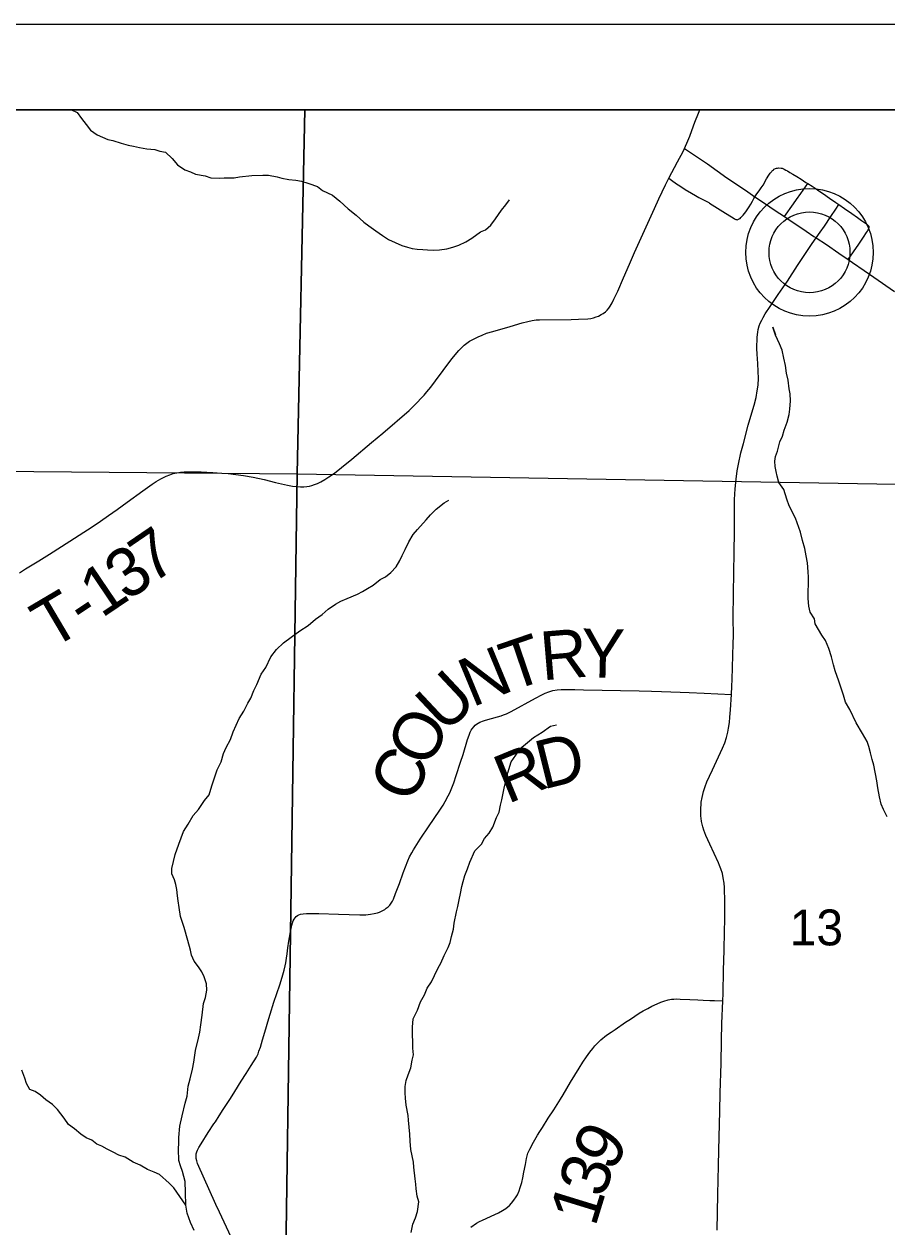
# Model space of a CAD drawing. Extents: x 0 to 34, y 0 to 22.
# Drawn here: x 12.186 to 13.194, y 19.096 to 20.5 of the extents above; entities that cross this region are included whole.
import ezdxf

# ---------------------------------------------------------------- set-up
doc = ezdxf.new("R2010")
doc.units = 0
for name, color, linetype in [('GM_X_Corporation', 7, 'Continuous'), ('GM_X_County_Road', 7, 'Continuous'), ('GM_X_Minor_River', 7, 'Continuous'), ('GM_X_Section_Text', 7, 'Continuous'), ('GM_X_State_Route', 7, 'Continuous'), ('GM_X_Township_Road', 7, 'Continuous'), ('GM_X_Township_Road_Text', 7, 'Continuous'), ('GM_X_Unincorporated', 7, 'Continuous'), ('GM_X_Unincorporated_Location', 7, 'Continuous'), ('SH_Data', 7, 'Continuous')]:
    doc.layers.add(name, color=color, linetype=linetype)

msp = doc.modelspace()

# ---------------------------------------------------------------- linework, layer by layer
at = {"layer": 'GM_X_Corporation'}
msp.add_lwpolyline([(16.7661, 20.4), (11.5001, 20.4), (11.498, 20.2911), (11.486, 19.6423), (11.4741, 19.003), (11.4514, 17.7789), (11.4477, 17.5329), (11.8073, 17.526), (12.504, 17.5091), (12.7693, 17.5027), (12.7967, 17.502), (13.2742, 17.4966), (14.0954, 17.4811)], dxfattribs=at)
for points in [[(12.5144, 20.4), (11.5015, 20.4), (11.4952, 19.9838), (12.5051, 19.9749)], [(13.5276, 20.4), (12.5144, 20.4), (12.5051, 19.9749), (13.52, 19.9573)], [(12.5051, 19.9749), (12.4906, 18.9558), (11.4752, 18.9783), (11.4952, 19.9838)], [(13.52, 19.9573), (13.4956, 18.9396), (12.4906, 18.9558), (12.5051, 19.9749)]]:
    msp.add_lwpolyline(points, close=True, dxfattribs=at)
at = {"layer": 'GM_X_County_Road'}
for points in [[(13.0122, 19.7175), (13.0126, 19.7271), (13.013, 19.735), (13.0142, 19.777), (13.0144, 19.7859), (13.0143, 19.8077), (13.015, 19.8605), (13.0155, 19.8824), (13.0157, 19.9083), (13.0158, 19.9222), (13.0159, 19.945), (13.0167, 19.9574), (13.0177, 19.9687), (13.0189, 19.9785), (13.0203, 19.9861), (13.0233, 19.9995), (13.0262, 20.0106), (13.0318, 20.0317), (13.0359, 20.0462), (13.0386, 20.0553), (13.041, 20.0641), (13.0424, 20.0718), (13.0434, 20.0785), (13.0437, 20.0867), (13.0433, 20.0946), (13.0429, 20.1036), (13.0421, 20.1147), (13.0418, 20.1212), (13.0422, 20.1344), (13.0428, 20.1403), (13.0433, 20.1434), (13.0445, 20.1477), (13.0459, 20.151), (13.0475, 20.1543), (13.0492, 20.1576), (13.0515, 20.1617), (13.0573, 20.1704), (13.0667, 20.1842), (13.0775, 20.2), (13.0891, 20.2181), (13.0938, 20.2251), (13.0978, 20.2312), (13.1027, 20.2382), (13.1063, 20.2438), (13.1112, 20.2505)], [(12.9954, 19.0923), (12.9962, 19.1338), (12.9966, 19.1508), (12.997, 19.1674), (12.9975, 19.1855), (12.9986, 19.2311), (12.999, 19.2526), (13.0001, 19.2866), (13.0006, 19.3137), (13.0011, 19.3336), (13.0022, 19.3599), (13.0024, 19.3684), (13.003, 19.3956), (13.0035, 19.4185), (13.0041, 19.4411), (13.0044, 19.4545), (13.0044, 19.475), (13.004, 19.4921), (13.0035, 19.4971), (13.0026, 19.5035), (13.0016, 19.5083), (12.9999, 19.5139), (12.9984, 19.5179), (12.9971, 19.5209), (12.9871, 19.5427), (12.9824, 19.553), (12.9801, 19.559), (12.9789, 19.5628), (12.9774, 19.5691), (12.9769, 19.5729), (12.9766, 19.5756), (12.9764, 19.5787), (12.9765, 19.5855), (12.9767, 19.5883), (12.977, 19.5918), (12.9779, 19.5971), (12.9795, 19.6043), (12.9814, 19.61), (12.9835, 19.6155), (12.9864, 19.622), (12.9899, 19.6295), (12.9948, 19.6397), (13.0017, 19.6546), (13.0043, 19.6612), (13.0064, 19.6674), (13.008, 19.6734), (13.0089, 19.6783), (13.01, 19.6846), (13.0104, 19.691), (13.0111, 19.6996), (13.0122, 19.7175)]]:
    msp.add_lwpolyline(points, dxfattribs=at)
at = {"layer": 'GM_X_Minor_River'}
for points in [[(12.2418, 20.4), (12.2484, 20.3967), (12.2537, 20.3898), (12.259, 20.3826), (12.2642, 20.3761), (12.2718, 20.3707), (12.2779, 20.368), (12.2843, 20.3654), (12.29, 20.3642), (12.2998, 20.3611), (12.3082, 20.3588), (12.3142, 20.3573), (12.3214, 20.3561), (12.3298, 20.3545), (12.3393, 20.3534), (12.3449, 20.3518), (12.3514, 20.3503), (12.3593, 20.343), (12.3654, 20.3358), (12.3741, 20.3297), (12.3809, 20.3277), (12.3866, 20.3247), (12.3979, 20.3227), (12.4044, 20.3204), (12.4142, 20.32), (12.4199, 20.3204), (12.4317, 20.3207), (12.4378, 20.3218), (12.4522, 20.3233), (12.4651, 20.3236), (12.4719, 20.3236), (12.4818, 20.3216), (12.4875, 20.3201), (12.4954, 20.3185), (12.5038, 20.3177), (12.5102, 20.3166), (12.5189, 20.3139), (12.5292, 20.3104), (12.5348, 20.3058), (12.5466, 20.3001), (12.5549, 20.2932), (12.5647, 20.2844), (12.5742, 20.2768), (12.5829, 20.2688), (12.5889, 20.2646), (12.5972, 20.2585), (12.6048, 20.2531), (12.612, 20.2485), (12.6196, 20.2451), (12.6275, 20.2416), (12.634, 20.2397), (12.6396, 20.2382), (12.6453, 20.2374), (12.6518, 20.237), (12.6575, 20.2366), (12.6647, 20.2362), (12.6715, 20.2365), (12.6799, 20.2376), (12.6871, 20.2395), (12.6939, 20.2418), (12.7023, 20.2459), (12.7091, 20.2501), (12.7194, 20.2573), (12.7251, 20.2599), (12.7312, 20.2652), (12.7369, 20.2728), (12.7438, 20.2826), (12.7488, 20.2891), (12.753, 20.2947)], [(13.0813, 20.0602), (13.0806, 20.0685), (13.0794, 20.0742), (13.0784, 20.0845), (13.0765, 20.0925), (13.0754, 20.1016), (13.0735, 20.11), (13.0713, 20.1195), (13.0683, 20.1267), (13.0638, 20.137), (13.0604, 20.1461), (13.0638, 20.1374)], [(13.1941, 19.5745), (13.1896, 19.5832), (13.187, 19.5893), (13.1851, 19.5981), (13.1829, 19.6084), (13.1818, 19.6167), (13.1785, 19.635), (13.1766, 19.6414), (13.1744, 19.6494), (13.1725, 19.6567), (13.1706, 19.6627), (13.165, 19.6719), (13.1578, 19.6844), (13.1503, 19.7001), (13.1454, 19.7084), (13.1428, 19.7168), (13.1375, 19.7328), (13.1334, 19.745), (13.1312, 19.7522), (13.1289, 19.7613), (13.1259, 19.7712), (13.1218, 19.7803), (13.1177, 19.7868), (13.1098, 19.8001), (13.109, 19.8058), (13.1041, 19.8135), (13.1026, 19.8207), (13.1019, 19.8294), (13.102, 19.8545), (13.1017, 19.8606), (13.101, 19.8712), (13.0995, 19.8792), (13.098, 19.888), (13.095, 19.8971), (13.0928, 19.907), (13.0868, 19.9234), (13.0796, 19.9378), (13.077, 19.9454), (13.0732, 19.9568), (13.0676, 19.9648), (13.0657, 19.9721), (13.0642, 19.9778), (13.0631, 19.9835), (13.0628, 19.9896), (13.0635, 19.9953), (13.0659, 20.0013), (13.0686, 20.0123), (13.0716, 20.0188), (13.0739, 20.026), (13.0774, 20.0355), (13.0797, 20.0442), (13.0805, 20.0503), (13.0813, 20.0602)], [(12.4193, 19.6484), (12.4224, 19.6557), (12.4273, 19.6648), (12.4304, 19.6739), (12.4377, 19.6894), (12.443, 19.6981), (12.4476, 19.7072), (12.4511, 19.7133), (12.4545, 19.722), (12.4583, 19.7292), (12.4633, 19.741), (12.4687, 19.749), (12.4744, 19.7615), (12.4813, 19.7698), (12.4893, 19.7778), (12.4984, 19.7842), (12.5083, 19.7918), (12.5182, 19.7978), (12.5266, 19.8054), (12.5346, 19.811), (12.5414, 19.8171), (12.5502, 19.8228), (12.5563, 19.8262), (12.5635, 19.8295), (12.5757, 19.8344), (12.5814, 19.8375), (12.5875, 19.8412), (12.5939, 19.845), (12.6023, 19.8518), (12.6084, 19.8548), (12.6148, 19.8598), (12.621, 19.8666), (12.6252, 19.8738), (12.6278, 19.8795), (12.6313, 19.8867), (12.6355, 19.8958), (12.6408, 19.9041), (12.6458, 19.9102), (12.6557, 19.9215), (12.6611, 19.9272), (12.6675, 19.9337), (12.6767, 19.9412), (12.6824, 19.9442)], [(12.7239, 19.5492), (12.7293, 19.5557), (12.7335, 19.5625), (12.7381, 19.5739), (12.7411, 19.58), (12.7427, 19.5883), (12.7442, 19.5944), (12.7469, 19.6081), (12.7496, 19.6198), (12.7512, 19.6259), (12.755, 19.6388), (12.7604, 19.6468), (12.765, 19.654), (12.7741, 19.6615), (12.7813, 19.6672), (12.7912, 19.6736), (12.8011, 19.6804), (12.808, 19.6819)], [(12.385, 19.0919), (12.3809, 19.101), (12.3767, 19.112), (12.3753, 19.1215), (12.375, 19.136), (12.3746, 19.1489), (12.3731, 19.155), (12.3713, 19.1607), (12.369, 19.1672), (12.3671, 19.1736), (12.3668, 19.1869), (12.3672, 19.1942), (12.3673, 19.2002), (12.3685, 19.2135), (12.3712, 19.2257), (12.3746, 19.2405), (12.377, 19.2485), (12.3781, 19.2602), (12.3805, 19.269), (12.3832, 19.28), (12.3847, 19.2883), (12.3867, 19.302), (12.3902, 19.3164), (12.3917, 19.3233), (12.3929, 19.332), (12.3944, 19.343), (12.396, 19.3567), (12.3983, 19.3639), (12.3999, 19.3723), (12.3995, 19.3799), (12.3969, 19.3878), (12.3939, 19.3939), (12.3901, 19.3997), (12.3852, 19.4061), (12.3818, 19.413), (12.3807, 19.4191), (12.3777, 19.4301), (12.3733, 19.4453), (12.371, 19.4525), (12.3691, 19.4583), (12.3677, 19.4689), (12.3662, 19.4765), (12.3654, 19.4826), (12.3647, 19.4898), (12.3636, 19.4955), (12.3621, 19.5012), (12.3591, 19.5081), (12.3588, 19.5145), (12.363, 19.5305), (12.3672, 19.5426), (12.3726, 19.5574), (12.378, 19.5661), (12.3837, 19.576), (12.3902, 19.5832), (12.397, 19.5938), (12.4024, 19.6003), (12.4055, 19.6109), (12.412, 19.6295), (12.4166, 19.639), (12.4193, 19.6484)], [(12.6385, 19.0894), (12.6404, 19.0993), (12.6435, 19.1065), (12.6458, 19.1141), (12.6473, 19.1254), (12.6455, 19.1319), (12.644, 19.1403), (12.6436, 19.146), (12.6429, 19.1521), (12.6414, 19.1658), (12.6411, 19.1714), (12.6381, 19.1863), (12.637, 19.1962), (12.6367, 19.2041), (12.6352, 19.2205), (12.6349, 19.2262), (12.6326, 19.238), (12.6319, 19.2463), (12.6312, 19.2524), (12.6312, 19.26), (12.6324, 19.2669), (12.6347, 19.2733), (12.6378, 19.2817), (12.6397, 19.2908), (12.6409, 19.2969), (12.6401, 19.3048), (12.6402, 19.3117), (12.6398, 19.3204), (12.6399, 19.3292), (12.6407, 19.339), (12.6456, 19.3489), (12.6491, 19.3588), (12.6541, 19.3667), (12.6571, 19.3747), (12.6621, 19.3819), (12.6656, 19.3895), (12.6698, 19.3982), (12.6728, 19.4039), (12.677, 19.4126), (12.6816, 19.4221), (12.6839, 19.4278), (12.6855, 19.435), (12.6878, 19.4437), (12.6886, 19.4506), (12.6913, 19.4639), (12.6928, 19.4699), (12.6944, 19.4779), (12.6959, 19.4851), (12.6975, 19.4935), (12.699, 19.4992), (12.701, 19.506), (12.704, 19.514), (12.7067, 19.5216), (12.7125, 19.5348), (12.7205, 19.5428), (12.7239, 19.5492)], [(12.3753, 19.1215), (12.3613, 19.1414), (12.3557, 19.1471), (12.3447, 19.157), (12.3383, 19.1597), (12.3307, 19.1628), (12.322, 19.1681), (12.314, 19.1716), (12.3046, 19.1773), (12.297, 19.1796), (12.2905, 19.1834), (12.2834, 19.1869), (12.2773, 19.1903), (12.2716, 19.1926), (12.2656, 19.1972), (12.2591, 19.1999), (12.2527, 19.2041), (12.2455, 19.2106), (12.2383, 19.2156), (12.2334, 19.2228), (12.2255, 19.2331), (12.2195, 19.2388), (12.2119, 19.2445), (12.2058, 19.2499), (12.1994, 19.2541), (12.1933, 19.2564), (12.1892, 19.2633), (12.1873, 19.2697), (12.184, 19.2789)]]:
    msp.add_lwpolyline(points, dxfattribs=at)
at = {"layer": 'GM_X_State_Route'}
msp.add_lwpolyline([(12.9574, 20.3548), (12.9748, 20.3432), (12.9842, 20.3367), (13.0069, 20.3207), (13.0144, 20.3156), (13.0313, 20.304), (13.0395, 20.2983), (13.0506, 20.2909), (13.0631, 20.2825), (13.0741, 20.2752), (13.0768, 20.2734), (13.0994, 20.2583), (13.1085, 20.2522), (13.1112, 20.2505), (13.123, 20.2425), (13.1376, 20.2326), (13.1485, 20.2252), (13.1534, 20.2218), (13.1672, 20.2124), (13.1782, 20.2047), (13.2027, 20.1879)], dxfattribs=at)
at = {"layer": 'GM_X_Township_Road'}
for points in [[(12.9574, 20.3548), (12.9613, 20.3635), (12.9636, 20.369), (12.9661, 20.3757), (12.9695, 20.3853), (12.9739, 20.396), (12.9754, 20.4)], [(12.8603, 20.1608), (12.8626, 20.1623), (12.8651, 20.1641), (12.867, 20.1659), (12.869, 20.1682), (12.8707, 20.1706), (12.873, 20.1747), (12.8749, 20.1787), (12.8771, 20.1834), (12.8794, 20.1884), (12.886, 20.2038), (12.8931, 20.2199), (12.8991, 20.2335), (12.9222, 20.2847), (12.9274, 20.296), (12.9352, 20.3122), (12.9376, 20.3169), (12.9392, 20.3201), (12.9494, 20.3391), (12.9557, 20.3512), (12.9574, 20.3548)], [(13.0189, 20.2716), (13.0195, 20.2717), (13.0205, 20.2721), (13.0213, 20.2726), (13.0222, 20.2732), (13.0231, 20.2741), (13.0243, 20.2753), (13.0259, 20.2771), (13.0274, 20.279), (13.029, 20.281), (13.0313, 20.2842), (13.0329, 20.2867), (13.0348, 20.2898), (13.0368, 20.2934), (13.0384, 20.2962), (13.0395, 20.2983), (13.042, 20.302), (13.0445, 20.3055), (13.047, 20.3089), (13.0491, 20.312), (13.053, 20.3194), (13.0557, 20.3237), (13.0573, 20.3259), (13.0582, 20.3269), (13.0589, 20.3277), (13.0595, 20.3284), (13.06, 20.329), (13.0611, 20.33), (13.0618, 20.3305), (13.0628, 20.3311), (13.0638, 20.3315), (13.0649, 20.3317), (13.066, 20.3319)], [(13.066, 20.3319), (13.0671, 20.3321), (13.0704, 20.3319), (13.0713, 20.3317), (13.0723, 20.3313), (13.0736, 20.3307), (13.0756, 20.3296), (13.0776, 20.3285), (13.0804, 20.3268), (13.0837, 20.3249), (13.0884, 20.3219), (13.0934, 20.3188), (13.0992, 20.3151), (13.1012, 20.3139), (13.1063, 20.3106), (13.111, 20.3075), (13.114, 20.3055), (13.1195, 20.3018), (13.1266, 20.2969), (13.1339, 20.2918), (13.1375, 20.2892)], [(12.9392, 20.3201), (12.9421, 20.3178), (12.948, 20.3136), (12.9519, 20.311), (12.9583, 20.307), (12.9654, 20.3027), (12.9701, 20.2999), (12.9743, 20.2976), (12.9819, 20.2938), (12.9858, 20.2916)], [(13.088, 20.2952), (13.093, 20.3024), (13.1012, 20.3139)], [(12.9858, 20.2916), (12.9867, 20.2911), (13.0022, 20.2812), (13.0154, 20.2729), (13.0164, 20.2723), (13.0172, 20.2719), (13.018, 20.2717), (13.0189, 20.2716)], [(13.0741, 20.2752), (13.0846, 20.2903), (13.088, 20.2952)], [(13.1112, 20.2505), (13.1158, 20.257), (13.1208, 20.2641), (13.1283, 20.2753), (13.1339, 20.2838), (13.1375, 20.2892)], [(13.1375, 20.2892), (13.144, 20.2847), (13.1526, 20.2787), (13.1592, 20.2741), (13.164, 20.2708), (13.1687, 20.2675), (13.1698, 20.2667), (13.1707, 20.266), (13.1715, 20.2654), (13.1722, 20.2645), (13.1726, 20.2639), (13.1728, 20.2633)], [(13.1485, 20.2252), (13.1609, 20.2432), (13.1663, 20.2512), (13.17, 20.2568), (13.1709, 20.2582), (13.1715, 20.2591), (13.1721, 20.2602), (13.1724, 20.2611), (13.1727, 20.2619), (13.1728, 20.2626), (13.1728, 20.2633)], [(12.181, 19.8596), (12.1883, 19.8641), (12.1979, 19.87), (12.2037, 19.8736), (12.2098, 19.8773), (12.2162, 19.8813), (12.2302, 19.8901), (12.2659, 19.9133), (12.2757, 19.9198), (12.2851, 19.9263), (12.2952, 19.9334), (12.3069, 19.9418), (12.3251, 19.9551), (12.3361, 19.9629), (12.3408, 19.9661), (12.3463, 19.9691), (12.3524, 19.9722), (12.3568, 19.9739), (12.3607, 19.9753), (12.3647, 19.9762), (12.3691, 19.9769), (12.3733, 19.9774), (12.3934, 19.9772), (12.407, 19.9765), (12.4175, 19.9759), (12.4249, 19.9752), (12.4335, 19.9743), (12.4426, 19.9732), (12.4541, 19.971), (12.4669, 19.9682), (12.4801, 19.965), (12.4941, 19.9616), (12.4999, 19.9606), (12.5053, 19.9601), (12.509, 19.9599), (12.5131, 19.96), (12.5164, 19.9602), (12.5195, 19.9606), (12.5224, 19.9613), (12.5257, 19.9624), (12.5289, 19.9637), (12.5328, 19.9656), (12.5375, 19.9683), (12.5423, 19.9714), (12.5487, 19.9759), (12.5571, 19.9825), (12.569, 19.9923), (12.5922, 20.0116), (12.6052, 20.0226), (12.6362, 20.0491), (12.6459, 20.0588), (12.6497, 20.0628), (12.6535, 20.067), (12.6568, 20.0707), (12.6612, 20.0761), (12.6668, 20.0836), (12.6847, 20.1077), (12.6877, 20.1116), (12.694, 20.1189), (12.6974, 20.1225), (12.7002, 20.1251), (12.7033, 20.1276), (12.7066, 20.1299), (12.7118, 20.1326), (12.7164, 20.1349), (12.7212, 20.137), (12.7264, 20.139), (12.7335, 20.1413), (12.7539, 20.147), (12.7678, 20.1511), (12.7744, 20.1528), (12.7797, 20.154), (12.7842, 20.1546), (12.788, 20.1548), (12.825, 20.1552), (12.8338, 20.1554), (12.8445, 20.156), (12.8482, 20.1565), (12.8512, 20.1572), (12.8542, 20.1581), (12.8569, 20.1591), (12.8603, 20.1608)], [(12.7392, 19.6915), (12.7433, 19.6927), (12.7463, 19.6937), (12.7496, 19.6949), (12.7549, 19.6974), (12.7836, 19.7131), (12.7907, 19.7171), (12.7948, 19.7189), (12.7992, 19.7206), (12.8037, 19.722), (12.8086, 19.7229), (12.8134, 19.7233), (12.8295, 19.7232), (12.8395, 19.7228), (12.9046, 19.7216), (12.9189, 19.7212), (12.9305, 19.7209), (12.9413, 19.7205), (12.9524, 19.7202), (12.9629, 19.7198), (12.9805, 19.7191), (13.0122, 19.7175)], [(12.4098, 19.2188), (12.4142, 19.2256), (12.419, 19.2329), (12.4273, 19.2457), (12.4326, 19.254), (12.4401, 19.2659), (12.4459, 19.2752), (12.4517, 19.2844), (12.4577, 19.2943), (12.4596, 19.2979), (12.4607, 19.301), (12.4624, 19.3057), (12.465, 19.3143), (12.4686, 19.327), (12.4709, 19.3355), (12.4736, 19.3444), (12.4781, 19.3584), (12.4849, 19.3785), (12.4877, 19.3874), (12.49, 19.3957), (12.4911, 19.4006), (12.4919, 19.4043), (12.4928, 19.4095), (12.4936, 19.4148), (12.4945, 19.4217), (12.4956, 19.4296), (12.4975, 19.4405), (12.4991, 19.4483), (12.4998, 19.4509), (12.5006, 19.4532), (12.5016, 19.4552), (12.5028, 19.4569), (12.5041, 19.4583), (12.5057, 19.4595), (12.5074, 19.4604), (12.5093, 19.4611), (12.5124, 19.4615), (12.5163, 19.4617), (12.5223, 19.4618), (12.5305, 19.4617), (12.5535, 19.4612), (12.5783, 19.4604), (12.5854, 19.4604), (12.5907, 19.4609), (12.5951, 19.4617), (12.5992, 19.4627), (12.6013, 19.4634), (12.6039, 19.4646), (12.6075, 19.4666), (12.6093, 19.4679), (12.6114, 19.4697), (12.6134, 19.4717), (12.6151, 19.474), (12.6165, 19.4763), (12.6176, 19.4786), (12.6201, 19.485), (12.6247, 19.497), (12.6291, 19.5094), (12.6344, 19.5234), (12.6364, 19.5281), (12.639, 19.5328), (12.6409, 19.5361), (12.649, 19.5486), (12.6595, 19.5643), (12.6644, 19.5716), (12.6726, 19.5835), (12.6755, 19.5881), (12.6781, 19.5925), (12.6815, 19.5991), (12.6833, 19.6028), (12.6882, 19.6144), (12.691, 19.623), (12.6961, 19.6385), (12.6989, 19.6475), (12.7041, 19.6649), (12.7059, 19.67), (12.7073, 19.6735), (12.7084, 19.6757), (12.7096, 19.6775), (12.7114, 19.6798), (12.713, 19.6815), (12.7146, 19.6828), (12.7165, 19.6841), (12.7183, 19.6851), (12.7226, 19.6867), (12.7252, 19.6874), (12.7392, 19.6915)], [(12.7078, 19.0955), (12.7147, 19.1004), (12.7182, 19.1023), (12.7215, 19.1039), (12.7361, 19.1105), (12.7402, 19.1126), (12.745, 19.1152), (12.7487, 19.1175), (12.7512, 19.1193), (12.753, 19.121), (12.7555, 19.1237), (12.7582, 19.1271), (12.7608, 19.1309), (12.7623, 19.1336), (12.7643, 19.1381), (12.7657, 19.142), (12.7675, 19.148), (12.7687, 19.1532), (12.7699, 19.16), (12.7717, 19.1689), (12.7731, 19.1757), (12.7747, 19.1819), (12.7767, 19.1868), (12.781, 19.1949), (12.7859, 19.2032), (12.7884, 19.2072), (12.7916, 19.2122), (12.7983, 19.2228), (12.8047, 19.2326), (12.8128, 19.2449), (12.8159, 19.25), (12.8202, 19.2576), (12.8245, 19.265), (12.8294, 19.2732), (12.8344, 19.2812), (12.8388, 19.2883), (12.8429, 19.2945), (12.8468, 19.3), (12.8502, 19.3043), (12.8528, 19.3073), (12.8561, 19.3107), (12.8599, 19.3142), (12.8665, 19.3197), (12.8718, 19.3234), (12.8763, 19.3264), (12.8887, 19.3348), (12.8943, 19.3386), (12.9046, 19.3454), (12.909, 19.348), (12.9145, 19.3511), (12.9193, 19.3535), (12.9255, 19.3564), (12.9296, 19.3582), (12.9333, 19.3595), (12.9384, 19.361), (12.9422, 19.3617), (12.9451, 19.3618), (12.9485, 19.3621), (12.9524, 19.3619), (12.9635, 19.3613), (12.9728, 19.3609), (12.9792, 19.3606), (12.9871, 19.3604), (12.9926, 19.3602), (13.0022, 19.3599)], [(12.4422, 19.0542), (12.4145, 19.1132), (12.4105, 19.1221), (12.3891, 19.1699), (12.388, 19.1732), (12.3875, 19.1758), (12.3872, 19.1777), (12.3875, 19.1812), (12.3881, 19.1835), (12.389, 19.1857), (12.3906, 19.1888), (12.3931, 19.1931), (12.4015, 19.2061), (12.4081, 19.2162), (12.4098, 19.2188)]]:
    msp.add_lwpolyline(points, dxfattribs=at)
at = {"layer": 'GM_X_Unincorporated'}
for radius in [0.0744, 0.0472]:
    msp.add_circle((13.1033, 20.2335), radius, dxfattribs=at)
at = {"layer": 'GM_X_Unincorporated_Location'}
msp.add_line((13.1033, 20.2335), (13.1033, 20.2335), dxfattribs=at)
at = {"layer": 'SH_Data'}
for points in [[(10.5, 20.5), (17.5, 20.5), (17.5, 13.5), (10.5, 13.5)], [(10.6, 20.4), (17.4, 20.4), (17.4, 13.6), (10.6, 13.6)]]:
    msp.add_lwpolyline(points, close=True, dxfattribs=at)

# ---------------------------------------------------------------- texts
at = {"layer": 'GM_X_Section_Text'}
msp.add_text('13', height=0.04186, rotation=0, dxfattribs=at).set_placement((13.0802, 19.4246))
at = {"layer": 'GM_X_Township_Road_Text'}
for s, rotation, p in [('7', 34.3652, (12.3352, 19.8454)), ('3', 34.2963, (12.3062, 19.8256)), ('1', 34.0562, (12.277, 19.8059)), ('T', 30.5816, (12.2178, 19.7693)), ('-', 33.5287, (12.257, 19.7927)), ('T', 18.8253, (12.7548, 19.7209)), ('R', 4.8768, (12.7914, 19.7338)), ('Y', 358.5865, (12.8363, 19.7378)), ('N', 22.484, (12.7095, 19.7021)), ('U', 43.1605, (12.6775, 19.6708)), ('O', 63.984, (12.6588, 19.6302)), ('R', 22.3319, (12.7509, 19.5893)), ('D', 13.9735, (12.792, 19.6063)), ('C', 64.8961, (12.6391, 19.5882)), ('9', 58.773, (12.8721, 19.1586)), ('3', 73.1192, (12.8635, 19.1286)), ('1', 72.888, (12.8531, 19.0949))]:
    msp.add_text(s, height=0.0568, rotation=rotation, dxfattribs=at).set_placement(p)

doc.saveas('drawing.dxf')
